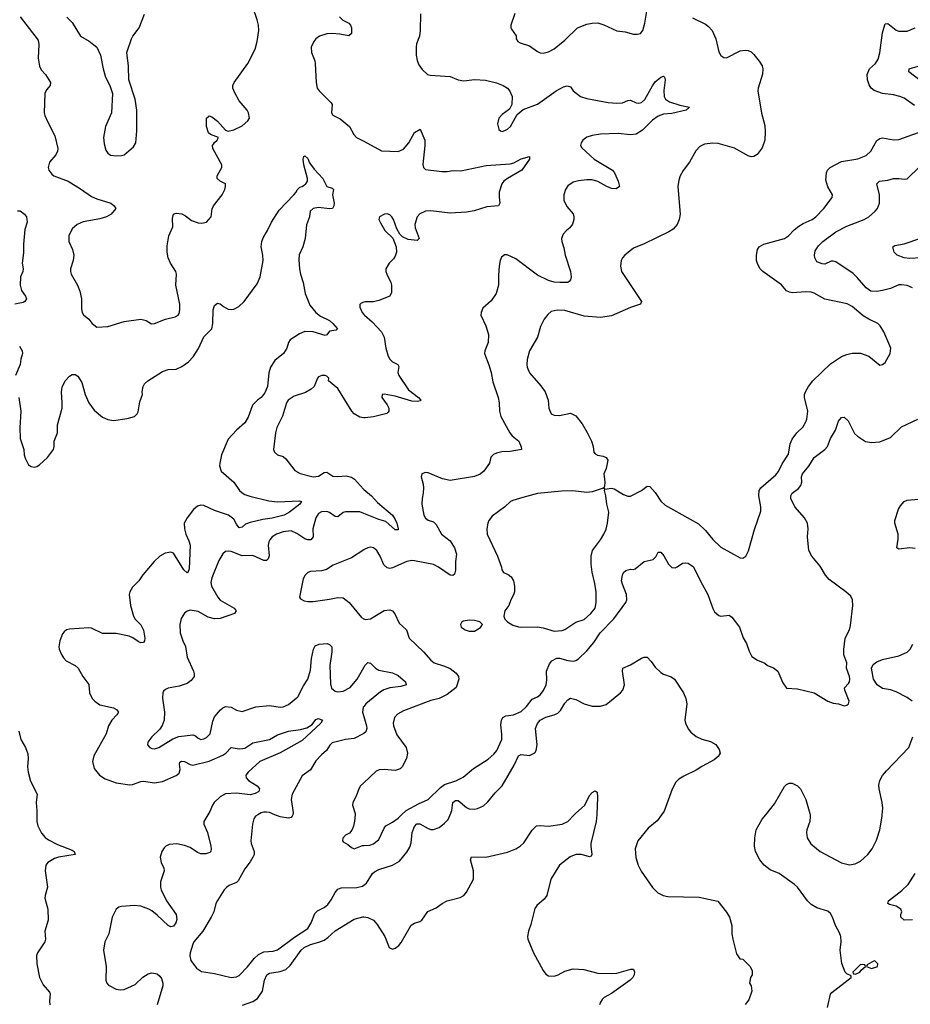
# Model space of a CAD drawing. Header units: inches. Extents: x 1771504 to 1971212, y 471788 to 643615.
# Tile 398 of 587: x 1897485 to 1903994, y 578614 to 585810. Entities that reach past the tile are written whole.
import ezdxf

# ---------------------------------------------------------------- set-up
doc = ezdxf.new("R2010")
doc.units = ezdxf.units.IN
doc.header["$MEASUREMENT"] = 0
for name, color, linetype in [('B8597', 7, 'Continuous'), ('B8598', 7, 'Continuous'), ('B9507', 7, 'Continuous'), ('B9508', 7, 'Continuous')]:
    doc.layers.add(name, color=color, linetype=linetype)

msp = doc.modelspace()

# ---------------------------------------------------------------- linework, layer by layer
at = {"layer": 'B8597', "color": 5}
for points, elevation in [([(1897611.1, 580000), (1897610.6, 579950.6), (1897619.2, 579919.2), (1897645.8, 579865.8), (1897672.6, 579832.6), (1897695.5, 579815.5), (1897761.6, 579781.6), (1897870, 579740.7), (1897882.8, 579730), (1897892, 579710), (1897770, 579688.9), (1897740.3, 579679.7), (1897690, 579650.9), (1897676.5, 579630), (1897671.3, 579590), (1897687.8, 579470), (1897671.5, 579410), (1897670.3, 579390), (1897690.2, 579310.2), (1897692.9, 579230), (1897670.2, 579150), (1897673.8, 579090), (1897668, 579070), (1897615.3, 578990), (1897608, 578970), (1897610.2, 578910.2), (1897629, 578810), (1897656.7, 578756.7), (1897703.7, 578703.7), (1897707.8, 578690), (1897702.4, 578637.6), (1897704.8, 578610)], 380), ([(1898861.2, 580000), (1898830.4, 579950), (1898832, 579930), (1898858.5, 579870), (1898881.3, 579770), (1898885.3, 579750), (1898882, 579730), (1898876, 579724), (1898846.1, 579713.9), (1898810, 579714.9), (1898784.7, 579724.7), (1898730, 579761.3), (1898690, 579775), (1898633.2, 579786.8), (1898577.4, 579782.6), (1898554, 579770), (1898542.3, 579757.7), (1898523.8, 579730), (1898512.4, 579690), (1898519.5, 579650), (1898538.9, 579610), (1898540.3, 579590), (1898515.6, 579510), (1898515.6, 579470), (1898520.3, 579450), (1898558.8, 579370), (1898629.2, 579270), (1898634.2, 579234.2), (1898627.3, 579210), (1898610, 579185.8), (1898590, 579181.5), (1898570, 579189.8), (1898490, 579266.3), (1898450, 579298.5), (1898430, 579310.6), (1898370, 579330.6), (1898323.2, 579336.8), (1898230.3, 579329.7), (1898210, 579324.2), (1898190.5, 579310), (1898161.7, 579250), (1898137, 579130), (1898107.4, 579070), (1898099, 579010), (1898118, 578890), (1898115.3, 578790), (1898121.6, 578770), (1898134.6, 578754.6), (1898190, 578724.4), (1898219, 578719), (1898250, 578721.7), (1898330, 578759.5), (1898386.2, 578813.9), (1898423.2, 578836.8), (1898450, 578844.4), (1898490, 578836.1), (1898510, 578819.6), (1898521.9, 578801.9), (1898531.9, 578770), (1898531.9, 578750), (1898489.3, 578610)], 420), ([(1899225.6, 580000), (1899208.2, 579990), (1899196.4, 579970), (1899185.7, 579930), (1899174, 579810), (1899177, 579790), (1899198.7, 579730), (1899198, 579710), (1899190.2, 579689.8), (1899170, 579654.5), (1899130, 579603.7), (1899083.1, 579516.9), (1899070, 579504.5), (1899016.7, 579483.3), (1898998.8, 579470), (1898980.7, 579450), (1898930, 579374), (1898918, 579350), (1898903.1, 579290), (1898883.7, 579250), (1898823.1, 579150), (1898758.7, 579070), (1898750, 579052.7), (1898730.3, 578990), (1898728.4, 578968.4), (1898735.3, 578935.3), (1898778, 578878), (1898815.2, 578855.2), (1898910, 578839.3), (1899030, 578810.4), (1899070, 578814.4), (1899090, 578824.4), (1899150, 578888), (1899199.1, 578950), (1899230, 578979), (1899270, 578998.2), (1899337.4, 579002.6), (1899370, 579011.5), (1899494.7, 579105.3), (1899590, 579169.2), (1899615, 579210), (1899641.6, 579278.4), (1899662.4, 579297.6), (1899710, 579322), (1899736.5, 579343.5), (1899761.5, 579378.5), (1899790, 579431.8), (1899810, 579456), (1899833.8, 579466.2), (1899950, 579468), (1899990, 579478), (1900000, 579485.6)], 440), ([(1899480.5, 580000), (1899477.6, 579990), (1899470, 579980.7), (1899450, 579974.3), (1899390, 579984.8), (1899350.5, 580000)], 440), ([(1899936.4, 580000), (1899932.8, 579952.8), (1899924.4, 579915.6), (1899912.8, 579887.2), (1899895.3, 579864.7), (1899867.3, 579850), (1899848, 579828), (1899845.5, 579810), (1899850, 579802.8), (1899883.4, 579783.4), (1899910, 579760.2), (1899930, 579751.6), (1899990, 579774.3), (1900000, 579774.7)], 460), ([(1899113.1, 578606.9), (1899190, 578634.8), (1899222.8, 578657.2), (1899260.6, 578710), (1899274.1, 578790), (1899290.9, 578830), (1899310, 578842.7), (1899390, 578853.1), (1899431.2, 578868.8), (1899462.9, 578897.1), (1899541.9, 579010), (1899563.7, 579030), (1899610, 579052.5), (1899671.4, 579068.6), (1899710, 579084), (1899737.6, 579102.4), (1899790, 579150.2), (1899930, 579237), (1899993.5, 579253.5), (1900000, 579252.6)], 420)]:
    msp.add_lwpolyline(points, dxfattribs=dict(at, elevation=elevation))
at = {"layer": 'B8598', "color": 5}
for points, elevation in [([(1897490, 585830.4), (1897619.4, 585659.4), (1897626.5, 585630), (1897621.3, 585530), (1897630.3, 585470), (1897643.5, 585443.5), (1897673.4, 585410), (1897711.3, 585350), (1897707.3, 585330), (1897681.6, 585298.4), (1897670.3, 585270), (1897664.2, 585130), (1897668.1, 585110), (1897690, 585060.5), (1897742.4, 584962.4), (1897763.7, 584870), (1897761.1, 584850), (1897750, 584823.7), (1897704.4, 584770), (1897693, 584730), (1897699.1, 584710), (1897721.3, 584681.3), (1897736, 584670), (1897838.8, 584630), (1897930, 584574.9), (1898010, 584519), (1898050, 584500.2), (1898150.3, 584470.2), (1898174.8, 584450), (1898186.8, 584430), (1898154, 584390), (1898118.8, 584370), (1898070, 584355.4), (1897950, 584332.6), (1897906.4, 584313.6), (1897870, 584282.7), (1897845.5, 584230), (1897844.9, 584190), (1897870.6, 584130), (1897880.7, 584090), (1897877.3, 584050), (1897856.3, 583990), (1897856.3, 583970), (1897862, 583950), (1897908.8, 583868.8), (1897925.7, 583825.7), (1897937.6, 583770), (1897936.7, 583696.7), (1897942, 583670), (1897952.4, 583652.4), (1897990, 583620.7), (1898014.8, 583590), (1898050, 583564), (1898130, 583568), (1898250, 583605.3), (1898370, 583620.7), (1898410, 583610.8), (1898448.4, 583588.4), (1898470, 583590.6), (1898550, 583620.3), (1898622.5, 583637.5), (1898644, 583650), (1898650, 583662), (1898655.1, 583690), (1898654.5, 583730), (1898627.6, 583870), (1898632, 583950), (1898625.6, 583970), (1898586.6, 584030), (1898569.7, 584070), (1898562, 584110), (1898563.1, 584156.9), (1898575.1, 584230), (1898603.6, 584296.4), (1898602.9, 584357.1), (1898609.2, 584390), (1898630, 584397.3), (1898670, 584390.5), (1898696.5, 584376.5), (1898741.4, 584341.4), (1898790, 584325.5), (1898817.5, 584322.5), (1898850, 584330.8), (1898885.2, 584370), (1898892.7, 584427.3), (1898901.2, 584450), (1898964, 584530), (1898985.2, 584570), (1898989.2, 584590), (1898988.7, 584610), (1898949.6, 584629.6), (1898929.3, 584650), (1898929.4, 584670), (1898962, 584730), (1898962, 584750), (1898896, 584870), (1898895.4, 584890), (1898900.5, 584899.5), (1898907.8, 584912.2), (1898929.5, 584930), (1898939, 584950), (1898879, 584970), (1898864, 584984), (1898849.6, 585030), (1898849.6, 585090.4), (1898870, 585106.8), (1898890, 585099.1), (1898930, 585068), (1898990, 585002.8), (1899010, 584995.5), (1899050, 585006), (1899110, 585034.7), (1899151.8, 585070), (1899164.5, 585090), (1899158.4, 585130), (1899147.3, 585150), (1899090, 585217), (1899056.4, 585276.4), (1899043.1, 585310), (1899044, 585330), (1899053.2, 585350), (1899152.1, 585490), (1899206.4, 585593.6), (1899221.8, 585650), (1899233.2, 585730), (1899231.6, 585770), (1899221.5, 585810), (1899187.3, 585910)], 440), ([(1897830, 585828.2), (1897870, 585790.6), (1897930.4, 585690), (1897992.7, 585652.7), (1898049, 585609), (1898077, 585550), (1898095.5, 585450), (1898113, 585390), (1898144.4, 585330), (1898164.4, 585270), (1898157, 585130), (1898111.6, 585028.4), (1898098.9, 584950), (1898102.8, 584902.7), (1898115.6, 584855.6), (1898130, 584834), (1898150, 584820.4), (1898190, 584814), (1898230, 584817), (1898250, 584823.7), (1898318, 584882), (1898333, 584910), (1898342.3, 584997.7), (1898340.5, 585150), (1898329.5, 585230), (1898282, 585370), (1898280.9, 585470), (1898269.5, 585570), (1898303.6, 585670), (1898313.3, 585690), (1898359.5, 585750), (1898398, 585850)], 460), ([(1899823, 585830), (1899847.4, 585807.4), (1899890, 585784), (1899902, 585770), (1899910.4, 585750), (1899910, 585708.7), (1899890, 585693.2), (1899825.3, 585705.3), (1899770, 585709.8), (1899730, 585706.8), (1899675.5, 585690), (1899650.3, 585670), (1899634.6, 585650), (1899615.6, 585610), (1899618.3, 585570), (1899642.6, 585510), (1899645.7, 585490), (1899652.4, 585350), (1899660.4, 585310), (1899673, 585290), (1899761.6, 585201.6), (1899767.7, 585190), (1899764, 585130), (1899773.4, 585113.4), (1899826.6, 585086.6), (1899894.8, 585030), (1899926.8, 584970), (1899946.8, 584950), (1900000, 584921.7)], 440), ([(1897478, 583050), (1897494.9, 582950), (1897486.2, 582826.2), (1897488.3, 582748.3), (1897515.5, 582670), (1897518, 582630), (1897524.7, 582604.7), (1897550, 582556), (1897570, 582544), (1897590, 582540.7), (1897610, 582544), (1897630, 582557.3), (1897689.4, 582610), (1897732, 582670), (1897738, 582690), (1897738, 582730), (1897761.1, 582790), (1897762.2, 582850), (1897794.7, 582970), (1897796.8, 583010), (1897791, 583090), (1897796.6, 583123.4), (1897816.9, 583170), (1897850, 583206), (1897870, 583216.4), (1897890, 583217.1), (1897910, 583204), (1897938.7, 583158.7), (1897963.1, 583070), (1897990.2, 583010.2), (1898030, 582955.8), (1898090, 582904.4), (1898130, 582888.2), (1898170, 582881.6), (1898270, 582895.8), (1898324, 582910), (1898344.5, 582930), (1898350, 582944.7), (1898363.3, 583016.7), (1898382.7, 583070), (1898380.9, 583090), (1898387, 583130), (1898397, 583150), (1898420.9, 583170), (1898530, 583239.3), (1898570, 583252.7), (1898630, 583257.1), (1898670, 583274.6), (1898718, 583310), (1898752.6, 583347.4), (1898792, 583408), (1898830, 583493.4), (1898888.7, 583551.3), (1898896.4, 583590), (1898900.4, 583690), (1898910, 583720.7), (1898930, 583739.1), (1898950, 583733.4), (1898974, 583714), (1899010, 583694), (1899032.3, 583692.3), (1899050, 583694.9), (1899086.1, 583713.9), (1899126.3, 583750), (1899219.8, 583880.2), (1899243.5, 583930), (1899265.4, 584050), (1899263.1, 584090), (1899250.8, 584150.8), (1899254.2, 584190), (1899263.7, 584216.3), (1899296.9, 584270), (1899325.1, 584330), (1899382.4, 584417.6), (1899489.6, 584530), (1899506.6, 584550), (1899512.7, 584567.3), (1899533.2, 584586.8), (1899550, 584590.8), (1899577.2, 584610), (1899589.2, 584630), (1899589.3, 584650), (1899560.9, 584750), (1899557.2, 584790), (1899562, 584810), (1899570, 584814.8), (1899590, 584796), (1899604.1, 584764.1), (1899636.7, 584716.7), (1899700.5, 584650), (1899730, 584591.3), (1899770, 584578), (1899778, 584570), (1899772, 584530), (1899784, 584470), (1899780.5, 584450), (1899770.3, 584429.7), (1899750, 584428), (1899670, 584438.7), (1899629, 584431), (1899608.9, 584411.1), (1899603.6, 584370), (1899581.7, 584310), (1899571.7, 584210), (1899554, 584150), (1899528.5, 584091.5), (1899525.8, 584054.2), (1899529.4, 583990), (1899536.6, 583950), (1899556.8, 583890), (1899571, 583810), (1899605, 583725), (1899649.2, 583669.2), (1899684, 583644), (1899750, 583611.1), (1899774.9, 583590), (1899807.7, 583550), (1899799.2, 583540.8), (1899750, 583533.7), (1899730, 583506), (1899718, 583502), (1899630, 583529.9), (1899570, 583530.9), (1899530, 583515), (1899460.8, 583470), (1899449.1, 583450), (1899436.9, 583410), (1899412.6, 583370), (1899350, 583319.7), (1899318.6, 583270), (1899305.8, 583230), (1899296.8, 583130), (1899277.4, 583082.6), (1899250.2, 583050), (1899222.8, 583030), (1899187.9, 582992.1), (1899153.9, 582906.1), (1899130, 582863.5), (1899070.2, 582809.8), (1899010, 582743.7), (1898961.3, 582630), (1898948.5, 582568.5), (1898946.7, 582550), (1898958.4, 582510), (1899050, 582430.2), (1899091.6, 582370), (1899110, 582351.6), (1899130, 582340.2), (1899167, 582327), (1899305.4, 582294.6), (1899370, 582285.5), (1899530, 582294.9), (1899544, 582290), (1899533.1, 582270), (1899458, 582210), (1899417.6, 582190), (1899330, 582168), (1899262, 582158), (1899170, 582136.5), (1899136.6, 582123.4), (1899110, 582101), (1899090, 582097.7), (1899070, 582122.6), (1899050, 582159.3), (1899010.9, 582190), (1898910, 582223), (1898830, 582259.4), (1898810, 582262.4), (1898784.2, 582255.8), (1898755.8, 582230), (1898708.8, 582170), (1898687.4, 582130), (1898690.3, 582090), (1898699.7, 582050), (1898722.1, 582002.1), (1898730.8, 581970), (1898724.2, 581795.8), (1898713.4, 581770), (1898710, 581768), (1898684.5, 581790), (1898610.5, 581910.5), (1898590, 581917.6), (1898549, 581911), (1898510, 581889.4), (1898467.7, 581850), (1898386.4, 581753.6), (1898356.3, 581710), (1898310, 581663.7), (1898290.4, 581630), (1898286.4, 581610), (1898294.9, 581530), (1898318, 581450), (1898328.8, 581430), (1898370, 581387), (1898390.3, 581349.8), (1898399.1, 581290), (1898397, 581270), (1898390, 581258), (1898370, 581256.4), (1898350, 581264.8), (1898312.6, 581292.6), (1898285, 581305), (1898190, 581323.5), (1898090, 581324.8), (1898010, 581362.4), (1897990, 581365.6), (1897850, 581357), (1897828.6, 581351.4), (1897810, 581337.2), (1897799, 581321), (1897777.6, 581270), (1897772.1, 581227.9), (1897774.6, 581210), (1897790.3, 581170), (1897805.3, 581145.3), (1897825.2, 581125.2), (1897890.1, 581090.1), (1897913.4, 581070), (1897946.4, 581010), (1897991.3, 580951.3), (1897996.5, 580890), (1898015.3, 580850), (1898034, 580830), (1898070, 580803.6), (1898170, 580780.7), (1898192.4, 580770), (1898206.7, 580750), (1898196.4, 580730), (1898159.6, 580690), (1898135.6, 580650), (1898116.9, 580590), (1898027, 580430), (1898016.5, 580390), (1898030, 580337.3), (1898068, 580290), (1898110, 580261.3), (1898190, 580233.1), (1898290, 580218.9), (1898310, 580220.2), (1898370, 580242.8), (1898390, 580246), (1898470, 580232.9), (1898530, 580242.5), (1898630, 580287), (1898650, 580302.4), (1898658, 580330), (1898653.6, 580370), (1898656.8, 580383.2), (1898667.6, 580392.4), (1898690, 580387.8), (1898730, 580367.5), (1898750, 580362.4), (1898870, 580390.7), (1898970, 580433.9), (1898992.8, 580450), (1899030, 580492.3), (1899090, 580481.2), (1899116.9, 580483.1), (1899130, 580487), (1899190, 580525.9), (1899310, 580550.1), (1899370, 580582.7), (1899449, 580611), (1899536.9, 580623.1), (1899584.4, 580635.6), (1899621.9, 580658.1), (1899650, 580694.6), (1899670, 580703.7), (1899698, 580690), (1899684.9, 580670), (1899550, 580543.1), (1899389, 580451), (1899239.1, 580390), (1899155.5, 580310), (1899138.3, 580290), (1899139.5, 580270), (1899157.6, 580250), (1899220.4, 580210), (1899237.6, 580190), (1899231.8, 580170), (1899205.4, 580154.6), (1899170, 580146.4), (1899070, 580156.4), (1898990, 580152.5), (1898950.3, 580130), (1898906.9, 580090), (1898893.6, 580070), (1898876, 580024), (1898861.2, 580000)], 420), ([(1897470, 584414), (1897490, 584414), (1897519.5, 584390), (1897535.3, 584370), (1897539.3, 584330), (1897523.9, 584276.1), (1897513.7, 584170), (1897513.4, 584106.6), (1897502.3, 584030), (1897511.6, 583990), (1897508.7, 583970), (1897492.3, 583930), (1897487.9, 583870), (1897498.3, 583830), (1897527, 583790), (1897535.5, 583770), (1897524, 583750), (1897510, 583743), (1897451, 583730)], 420), ([(1900000, 583745.2), (1899981, 583739), (1899971.3, 583728.7), (1899971, 583710), (1899987.7, 583670), (1900000, 583655.7)], 440), ([(1897483.9, 583423.9), (1897504.4, 583390), (1897504.9, 583370), (1897492.7, 583330), (1897488.4, 583290), (1897454, 583210)], 420), ([(1900000, 582901.1), (1899970, 582905.3), (1899930, 582928.6), (1899912.1, 582950), (1899810, 583113.6), (1899741.2, 583170), (1899745.2, 583190), (1899730, 583205.2), (1899718, 583210), (1899694, 583210), (1899670, 583199.3), (1899660.7, 583190), (1899636.3, 583130), (1899616.3, 583110), (1899573.5, 583086.5), (1899490, 583059.8), (1899446.4, 583030), (1899434, 583010), (1899406.8, 582913.2), (1899363.7, 582830), (1899354.4, 582790), (1899340.7, 582670), (1899346.8, 582650), (1899370, 582630.8), (1899410, 582618), (1899430, 582602), (1899496.2, 582516.2), (1899534.7, 582494.7), (1899630, 582470.4), (1899670, 582475.3), (1899710, 582501.7), (1899730, 582502.6), (1899774.7, 582474.7), (1899810, 582471.6), (1899870, 582477.7), (1899910, 582467.6), (1899932.2, 582452.2), (1899998, 582378), (1900000, 582376.3)], 440), ([(1900000, 582201.8), (1899970, 582213.9), (1899866.6, 582213.4), (1899850, 582208.5), (1899810, 582176.9), (1899790, 582179.8), (1899750, 582208.7), (1899730, 582216.8), (1899690, 582213.7), (1899670, 582202.3), (1899650.2, 582170), (1899626.7, 582090), (1899629, 582030), (1899614, 582010), (1899590, 582008.1), (1899570, 582015), (1899510, 582054.2), (1899470, 582073.6), (1899412, 582068), (1899362, 582050), (1899330.2, 582029.8), (1899312.4, 582010), (1899305.5, 581994.5), (1899302.3, 581970), (1899307.9, 581892.1), (1899300.3, 581870), (1899290, 581858.7), (1899270, 581858.3), (1899190, 581894), (1899110, 581891.7), (1899030, 581923.5), (1899010, 581926.3), (1898990, 581922.9), (1898970, 581906.6), (1898941.6, 581858.4), (1898889.1, 581730), (1898883.4, 581696.6), (1898886.9, 581670), (1898933.4, 581590), (1898950, 581569.1), (1899052.2, 581510), (1899068.2, 581490), (1899054, 581470), (1898950, 581434.5), (1898910, 581430.6), (1898863.3, 581443.3), (1898790, 581484.4), (1898730, 581494), (1898710, 581486.6), (1898690, 581472.3), (1898666.4, 581433.6), (1898655.8, 581390), (1898658.4, 581330), (1898677.6, 581270), (1898696.5, 581230), (1898710.3, 581150.3), (1898756.4, 581050), (1898761.3, 581030), (1898759.3, 581010), (1898739.3, 580980.7), (1898710, 580959.6), (1898650, 580940.5), (1898570, 580924.5), (1898550, 580916), (1898537.1, 580902.9), (1898530.4, 580889.6), (1898528.3, 580851.7), (1898544.6, 580750), (1898542, 580690), (1898527.7, 580652.3), (1898510, 580626), (1898450.7, 580570), (1898422, 580530), (1898418.8, 580510), (1898436, 580490), (1898450, 580484.9), (1898470, 580482), (1898501.2, 580490), (1898604.5, 580555.5), (1898649, 580571), (1898750, 580583.6), (1898770, 580576.5), (1898790, 580559.3), (1898810, 580550.4), (1898830, 580553.7), (1898850, 580564.2), (1898878, 580590), (1898897.6, 580682.4), (1898910, 580716.3), (1898952.9, 580767.1), (1898970, 580782), (1898989.6, 580790.4), (1899030, 580786), (1899070, 580763.8), (1899110, 580754.9), (1899210, 580788.7), (1899310, 580798), (1899390, 580785.7), (1899410, 580787.2), (1899450, 580805.7), (1899518.2, 580861.8), (1899558.6, 580941.4), (1899590, 580990.4), (1899610, 581057.3), (1899618.6, 581141.4), (1899631.4, 581208.6), (1899645.8, 581234.2), (1899673.1, 581246.9), (1899731.7, 581251.7), (1899750, 581244.6), (1899766, 581226), (1899767.5, 581190), (1899750.9, 581090), (1899757.4, 580957.4), (1899765, 580925), (1899790, 580901.8), (1899810, 580897.5), (1899850, 580902.5), (1899899.8, 580930), (1899951.4, 580990), (1900000, 581075.7)], 440), ([(1900000, 581935.7), (1899910, 581878), (1899776.7, 581823.3), (1899727.9, 581792.1), (1899690, 581781.1), (1899610, 581776.2), (1899590, 581769.4), (1899570.6, 581750), (1899557.3, 581722.7), (1899531.3, 581590), (1899538, 581578), (1899564, 581564), (1899590, 581559.1), (1899630, 581559.3), (1899750, 581574.3), (1899810, 581587.2), (1899850, 581583.8), (1899893.4, 581550), (1899982.2, 581442.2), (1900000, 581431.8)], 460), ([(1900000, 580790.8), (1899995.3, 580784.7), (1899990.2, 580750), (1900000, 580718.1)], 440), ([(1897478.8, 580610), (1897492.7, 580550), (1897528, 580490), (1897545.2, 580445.2), (1897548, 580410), (1897542, 580350), (1897547, 580310), (1897565.3, 580245.3), (1897613.6, 580150), (1897606, 580090), (1897611.4, 580031.4), (1897611.1, 580000)], 380), ([(1900000, 580593.3), (1899995.5, 580590), (1899930, 580557.4), (1899866, 580550), (1899770, 580525.1), (1899751.7, 580508.3), (1899726.7, 580470), (1899690, 580438.3), (1899650, 580392.6), (1899610, 580327.8), (1899550, 580284.5), (1899476, 580150), (1899470.3, 580110), (1899484.8, 580015.2), (1899480.5, 580000)], 440), ([(1900000, 580232.6), (1899976.4, 580210), (1899964.4, 580190), (1899944.4, 580135.6), (1899919.1, 580090), (1899918, 580070), (1899937.1, 580010), (1899936.4, 580000)], 460), ([(1899350.5, 580000), (1899310, 580015.6), (1899290, 580019.1), (1899270, 580019.7), (1899250, 580014), (1899225.6, 580000)], 440)]:
    msp.add_lwpolyline(points, dxfattribs=dict(at, elevation=elevation))
at = {"layer": 'B9507', "color": 5}
for points, elevation in [([(1900000, 579774.7), (1900043.3, 579776.7), (1900072, 579788), (1900110, 579819.1), (1900150, 579902.8), (1900162.2, 579917.7), (1900210, 579944.6), (1900250, 579973.8), (1900276.7, 580000)], 460), ([(1900000, 579252.6), (1900030, 579248.5), (1900070, 579230.4), (1900097.8, 579197.8), (1900154.4, 579110), (1900184.9, 579030), (1900210, 579016.3), (1900230, 579024.9), (1900255.6, 579044.4), (1900273.9, 579066.1), (1900347.2, 579192.7), (1900370, 579206.4), (1900410, 579219.5), (1900424.5, 579230), (1900468.3, 579291.7), (1900530, 579319.3), (1900572.3, 579350), (1900609.3, 579370), (1900705.1, 579394.9), (1900731.1, 579408.9), (1900750, 579434), (1900802, 579530), (1900801.1, 579590), (1900778.7, 579670), (1900786.7, 579693.3), (1900891.3, 579688.7), (1901050, 579726.3), (1901112, 579750), (1901143.6, 579770), (1901170, 579794), (1901230, 579887.7), (1901262, 579918), (1901290, 579921.3), (1901350, 579915.3), (1901450, 579931.8), (1901490, 579950.4), (1901537.1, 580000)], 420), ([(1900000, 579485.6), (1900019.5, 579500.5), (1900062.8, 579570), (1900077.3, 579582.7), (1900110, 579598.9), (1900210, 579630.2), (1900260.3, 579659.7), (1900314.7, 579725.3), (1900336.5, 579763.5), (1900345.6, 579794.4), (1900353, 579870), (1900370, 579913.7), (1900387.9, 579932.1), (1900410, 579932.3), (1900470, 579899), (1900490, 579892.7), (1900510, 579891.5), (1900550, 579907.4), (1900590, 579937), (1900616, 579964), (1900630.8, 580000)], 440), ([(1901701.8, 580000), (1901699.3, 579950), (1901660.3, 579790), (1901658.3, 579770), (1901665.5, 579710), (1901662, 579698), (1901650, 579692.3), (1901590, 579709.8), (1901550, 579708.7), (1901508, 579692), (1901429.1, 579630), (1901367.3, 579530), (1901336.9, 579410), (1901317.1, 579382.9), (1901264.2, 579335.8), (1901250, 579315.1), (1901221.2, 579198.8), (1901202.6, 579150), (1901196.5, 579110), (1901198.9, 579090), (1901240.2, 578990), (1901310, 578860.5), (1901330, 578834.4), (1901350, 578822.6), (1901390, 578820.3), (1901419.3, 578830), (1901470, 578855.8), (1901530, 578873.4), (1901607.5, 578867.5), (1901710, 578842.6), (1901810, 578839.5), (1901850, 578842.4), (1901951, 578871), (1901972, 578870), (1901978, 578850), (1901974.8, 578830), (1901966.8, 578810), (1901947.3, 578790), (1901810, 578694.3), (1901756.9, 578663.1), (1901742.4, 578650), (1901730.4, 578630), (1901723.1, 578610)], 420), ([(1902176.2, 580000), (1902144.6, 579955.4), (1902078.7, 579901.3), (1902002.4, 579810), (1901983.1, 579750), (1901987.5, 579687.5), (1902004.4, 579630), (1902027.5, 579587.5), (1902108.8, 579468.8), (1902148.8, 579428.8), (1902188.8, 579408.8), (1902222.9, 579402.9), (1902450, 579398), (1902588, 579368), (1902650, 579286.8), (1902672.2, 579250), (1902688.5, 579190), (1902690.4, 579130), (1902697.1, 579090), (1902723.4, 578983.4), (1902747.1, 578947.1), (1902770, 578944.7), (1902822.8, 578890), (1902838.5, 578858.5), (1902838.8, 578830), (1902826.8, 578810), (1902818, 578770), (1902831, 578750), (1902834.8, 578710), (1902813.2, 578646.8), (1902787.5, 578612.5)], 440), ([(1903388.3, 578591.7), (1903411.2, 578688.8), (1903419.7, 578700.3), (1903562, 578810), (1903562, 578822), (1903530, 578838), (1903518, 578850), (1903492.9, 578912.9), (1903480.9, 579010), (1903489.4, 579070), (1903486, 579110), (1903476.6, 579136.6), (1903446, 579190), (1903426, 579250), (1903410, 579279), (1903390, 579295.1), (1903310, 579319.7), (1903270, 579343), (1903243.6, 579370), (1903169.6, 579470), (1903147.3, 579490), (1903034.5, 579570), (1902970, 579598), (1902925.1, 579630), (1902894.5, 579670), (1902862, 579730), (1902855.1, 579770), (1902858.4, 579830), (1902867.8, 579890), (1902911.9, 579968.1), (1902937.4, 580000)], 440), ([(1903260.9, 580000), (1903262.4, 579990), (1903258.4, 579950), (1903237.1, 579890), (1903234.9, 579870), (1903240.5, 579830), (1903267.7, 579787.7), (1903335.5, 579730), (1903490, 579648.7), (1903550, 579634.4), (1903590, 579640.4), (1903630, 579660.5), (1903683.7, 579710), (1903714, 579750), (1903745.6, 579814.4), (1903771.2, 579890), (1903788, 579990), (1903788.8, 580000)], 440), ([(1904010, 579232), (1903950, 579229.6), (1903925.2, 579250), (1903925.2, 579270), (1903932.3, 579290), (1903925.2, 579310), (1903890, 579332.7), (1903842.7, 579342.7), (1903828.7, 579350), (1903834, 579370), (1903932.9, 579447.1), (1903978.4, 579490), (1904029.7, 579570.3)], 420)]:
    msp.add_lwpolyline(points, dxfattribs=dict(at, elevation=elevation))
at = {"layer": 'B9507', "color": 5, "elevation": 440}
for points in [[(1903630, 578906), (1903574, 578850), (1903578, 578838), (1903590, 578834), (1903610, 578842), (1903626, 578850), (1903635.3, 578864.7), (1903666, 578890), (1903662, 578902)], [(1903730, 578932.7), (1903678, 578902), (1903674, 578890), (1903710, 578876), (1903750, 578888), (1903754, 578890), (1903755.3, 578910), (1903738, 578930)]]:
    msp.add_lwpolyline(points, close=True, dxfattribs=at)
at = {"layer": 'B9508', "color": 5}
for points, elevation in [([(1900414, 585854), (1900412.7, 585730), (1900408, 585690), (1900385.1, 585634.9), (1900381.6, 585610), (1900383.7, 585550), (1900390, 585511.3), (1900401.4, 585481.4), (1900425.8, 585445.8), (1900466, 585410), (1900483.9, 585403.9), (1900630, 585395.8), (1900690, 585370.4), (1900730, 585362.4), (1900807.8, 585372.2), (1900890, 585368.4), (1900968.6, 585348.6), (1901018, 585330), (1901050.5, 585310.5), (1901068.1, 585288.1), (1901084, 585250), (1901082.8, 585190), (1901064.5, 585155.5), (1901010, 585117), (1900986.4, 585090), (1900977.6, 585050), (1900986, 585010), (1900987.2, 585007.2), (1900998, 584998), (1901010, 584993.4), (1901030, 585000.4), (1901049.2, 585010), (1901072.3, 585030), (1901122, 585118), (1901165.4, 585154.6), (1901270, 585192), (1901405.1, 585290), (1901460.5, 585319.5), (1901486.4, 585326.4), (1901510, 585320.5), (1901530.7, 585290), (1901584, 585250), (1901630, 585233.4), (1901785.3, 585205.3), (1901850, 585199.7), (1901890, 585202.7), (1901930, 585219.5), (1901950, 585221.1), (1901990, 585203.6), (1902010, 585200.2), (1902030, 585204.9), (1902054.1, 585225.9), (1902110, 585327.7), (1902130, 585355.5), (1902170, 585390.5), (1902190, 585396.3), (1902197.3, 585390), (1902203.1, 585370), (1902192.7, 585292.7), (1902195.3, 585250), (1902204.4, 585230), (1902234.8, 585210), (1902310, 585186), (1902381, 585170), (1902356, 585150), (1902250, 585124.6), (1902190, 585118.9), (1902150, 585104.8), (1902110, 585074.8), (1902036.4, 585003.6), (1901990, 584973.8), (1901950, 584969.8), (1901857.8, 584977.8), (1901730, 584974), (1901670, 584963.8), (1901630, 584950.8), (1901600.5, 584930), (1901588, 584910), (1901584, 584890), (1901592.7, 584872.7), (1901682.4, 584790), (1901818, 584710), (1901832.7, 584690), (1901859.3, 584630), (1901867.7, 584590), (1901845.3, 584574.7), (1901810, 584576.1), (1901775.6, 584590), (1901710, 584627.4), (1901670, 584638.7), (1901630, 584640.4), (1901567.9, 584632.1), (1901530, 584621.6), (1901490, 584596), (1901473.4, 584570), (1901460.7, 584530), (1901463, 584490), (1901484.2, 584444.2), (1901530.5, 584390.5), (1901534, 584370), (1901534, 584350), (1901524.9, 584315.1), (1901506, 584290), (1901481, 584270), (1901458, 584242), (1901446, 584210), (1901446.8, 584190), (1901462.8, 584142.8), (1901470.9, 584089.1), (1901510.5, 583970), (1901514.9, 583930), (1901510.5, 583910), (1901502, 583898), (1901490, 583889.6), (1901431.5, 583888.5), (1901390, 583892), (1901350, 583903.4), (1901270, 583942.6), (1901110, 584063.1), (1901048.1, 584091.9), (1901028.2, 584091.8), (1901006, 584074), (1900996.3, 584050), (1900990.4, 584009.6), (1900984.1, 583944.1), (1900983.8, 583870), (1900968.2, 583810), (1900930, 583756), (1900870, 583701.2), (1900858, 583670), (1900855.5, 583650), (1900893, 583573), (1900910.3, 583510), (1900908.8, 583450), (1900884.4, 583390), (1900881.6, 583370), (1900913.2, 583286.8), (1900930, 583231.3), (1900943.6, 583163.6), (1900981.6, 583050), (1900990.4, 583010), (1900992.4, 582950), (1901002.4, 582910), (1901066.4, 582790), (1901083.8, 582770), (1901132.7, 582730), (1901150.9, 582689.1), (1901152, 582670), (1901070, 582655.1), (1901008.6, 582651.4), (1900970, 582642.7), (1900947.9, 582632.1), (1900927.7, 582612.3), (1900918, 582570), (1900877.1, 582510), (1900851.4, 582488.6), (1900809, 582471), (1900630, 582443.5), (1900575.8, 582455.8), (1900470, 582498), (1900450, 582501.2), (1900424.7, 582490), (1900418.8, 582470), (1900434.6, 582414.6), (1900437.1, 582390), (1900434.4, 582350), (1900425.5, 582310), (1900424.9, 582270), (1900439.3, 582190), (1900450, 582167.3), (1900470, 582153.4), (1900510, 582139.3), (1900530, 582120.5), (1900568.7, 582050), (1900630, 582000.9), (1900663.9, 581950), (1900676.5, 581903.5), (1900670.3, 581850), (1900670, 581786), (1900663, 581757), (1900650, 581747.3), (1900630, 581751.6), (1900546.6, 581810), (1900510, 581828.9), (1900370, 581856.4), (1900350, 581858), (1900314.8, 581850), (1900210, 581803), (1900190, 581799.7), (1900170, 581804.2), (1900146.6, 581826.6), (1900119.7, 581890), (1900096.2, 581930), (1900071, 581951), (1900050, 581955.1), (1900030, 581951.5), (1900002.6, 581937.4), (1900000, 581935.7)], 460), ([(1902402.6, 585822.6), (1902496.6, 585776.6), (1902519.5, 585759.5), (1902545.8, 585730), (1902573.7, 585670), (1902594.6, 585574.6), (1902608.5, 585548.5), (1902630, 585534), (1902650, 585530.7), (1902750, 585581.6), (1902787.9, 585587.9), (1902810, 585585.5), (1902830, 585575.5), (1902850, 585556.3), (1902890, 585507.3), (1902910, 585474), (1902916, 585450), (1902912.9, 585412.9), (1902880.9, 585310), (1902880.3, 585290), (1902906.1, 585126.1), (1902930, 585036), (1902933.8, 584990), (1902930, 584928.7), (1902910, 584873.2), (1902875.4, 584824.6), (1902850, 584809.6), (1902830, 584807.8), (1902810, 584814), (1902710, 584871.2), (1902590, 584904.2), (1902550, 584907.6), (1902490, 584900.7), (1902456.7, 584883.3), (1902427.3, 584852.7), (1902379.3, 584770), (1902332.9, 584707.1), (1902311.6, 584668.4), (1902302.2, 584637.8), (1902296.1, 584590), (1902312.4, 584390), (1902305.5, 584350), (1902290, 584314), (1902259.7, 584280.3), (1902230, 584260.5), (1902048.5, 584171.5), (1901970, 584139.5), (1901908, 584090), (1901890.3, 584069.7), (1901881.3, 584050), (1901875.8, 584010), (1901883.8, 583970), (1902030.5, 583750), (1902021, 583730), (1901950, 583707.6), (1901810, 583645.3), (1901730, 583634.4), (1901610, 583644.1), (1901470, 583685.6), (1901412.6, 583687.4), (1901370, 583677.6), (1901344, 583656), (1901319, 583621), (1901292.3, 583567.7), (1901270.4, 583490), (1901211.7, 583390), (1901193.9, 583326.1), (1901190.3, 583290), (1901193.1, 583270), (1901211.8, 583230), (1901294, 583134), (1901324.4, 583090), (1901346.3, 583030), (1901351.6, 582970), (1901370, 582930.5), (1901390, 582921.1), (1901430, 582917.7), (1901510, 582934), (1901550, 582915.5), (1901597, 582857), (1901633, 582793), (1901662.8, 582730), (1901677, 582690), (1901681.3, 582650), (1901690, 582636.3), (1901707.1, 582627.1), (1901750, 582620.2), (1901770, 582611.6), (1901783.1, 582590), (1901770.4, 582530), (1901754.4, 582490), (1901762, 582430), (1901759.8, 582400.2), (1901754, 582390), (1901758, 582382), (1901750, 582386), (1901670, 582359.5), (1901630, 582353.6), (1901526.5, 582366.5), (1901445.6, 582365.6), (1901270, 582346.5), (1901161.6, 582318.4), (1901090, 582297.3), (1901072.1, 582287.9), (1901030.4, 582250), (1900937.8, 582182.2), (1900912.7, 582150), (1900905.5, 582130), (1900898, 582090), (1900901.6, 582050), (1900976.5, 581890), (1901006.7, 581810), (1901008.5, 581788.5), (1901020.7, 581770), (1901054.9, 581754.9), (1901077.5, 581737.5), (1901092.8, 581710), (1901101.5, 581670), (1901101.1, 581630), (1901093.3, 581606.7), (1901074, 581570), (1901060.7, 581530), (1901031, 581490), (1901022.8, 581450), (1901031, 581430), (1901051.3, 581410), (1901090, 581386), (1901130, 581374), (1901150.6, 581370.6), (1901270, 581373), (1901310, 581366.7), (1901390, 581341.3), (1901450, 581347.2), (1901470, 581354.4), (1901550, 581406), (1901610, 581427.6), (1901659.7, 581470), (1901692, 581510), (1901697.8, 581550), (1901697.2, 581630), (1901688.7, 581688.7), (1901668, 581772), (1901661.6, 581830), (1901662.4, 581890), (1901672, 581930), (1901730, 582007.7), (1901754.3, 582050), (1901770, 582086.8), (1901781, 582130), (1901791.1, 582210), (1901776.9, 582270), (1901769.5, 582329.5), (1901758, 582370), (1901760.4, 582379.6), (1901810, 582386.8), (1901830, 582380.7), (1901899, 582339), (1901930, 582328), (1901948.1, 582328.1), (1902030, 582368.4), (1902070, 582402), (1902090, 582398), (1902130, 582354.9), (1902170, 582290.4), (1902202.2, 582262.2), (1902444.9, 582124.9), (1902497.5, 582077.5), (1902550, 582010.4), (1902610, 581956.4), (1902750, 581876.3), (1902770, 581874), (1902791.6, 581888.4), (1902811.5, 581928.5), (1902855.2, 582084.8), (1902900.6, 582219.4), (1902901.5, 582250), (1902886.5, 582330), (1902889.1, 582370), (1902901.5, 582390), (1903010, 582483.2), (1903030, 582508.9), (1903056.5, 582563.5), (1903104, 582636), (1903116.5, 582710), (1903130, 582744.4), (1903164.7, 582790), (1903208.3, 582831.7), (1903229.8, 582870), (1903236.8, 582890), (1903244.2, 582950), (1903220.8, 583050), (1903221.2, 583070), (1903230, 583096.4), (1903250, 583130.3), (1903282.6, 583170), (1903410, 583295.3), (1903490, 583348.5), (1903530, 583363.7), (1903570, 583373.7), (1903630, 583372.2), (1903690.3, 583350.3), (1903770, 583286), (1903790, 583291.3), (1903810, 583304.7), (1903847, 583370), (1903851.3, 583410), (1903799.3, 583530), (1903773.3, 583573.3), (1903757, 583590), (1903690, 583620.5), (1903650, 583646.9), (1903570, 583714), (1903532.6, 583732.6), (1903370, 583766.6), (1903290, 583811.8), (1903270, 583818.4), (1903230, 583822.2), (1903130, 583813.5), (1903110, 583817.7), (1903090, 583829.7), (1903052, 583872), (1902916.2, 583970), (1902897.6, 583990), (1902880.1, 584020.1), (1902870.8, 584050.8), (1902869.8, 584090), (1902876.5, 584130), (1902890, 584150.2), (1902923.6, 584170), (1903075.6, 584210), (1903103.5, 584230), (1903145.1, 584274.9), (1903178, 584302), (1903210, 584321.5), (1903277, 584350), (1903304.5, 584370), (1903360.7, 584430), (1903422.7, 584510), (1903426, 584530), (1903390, 584589.2), (1903376.2, 584636.2), (1903380.4, 584690), (1903389.7, 584710), (1903409.1, 584730.9), (1903490, 584774.7), (1903610, 584793.1), (1903670, 584817), (1903705.6, 584850), (1903750, 584926.8), (1903770, 584942), (1903790, 584946), (1903870, 584932.4), (1903910, 584934.4), (1904121.2, 585010)], 480), ([(1901104.7, 585855.3), (1901074, 585770), (1901074.8, 585750), (1901079.8, 585739.8), (1901112.7, 585692.7), (1901114, 585670), (1901126.8, 585650), (1901141.8, 585641.8), (1901210, 585620.3), (1901270, 585577.6), (1901290, 585567.2), (1901310, 585565.7), (1901350, 585575.3), (1901390, 585598), (1901470, 585660.9), (1901561.1, 585750), (1901630, 585777.7), (1901670, 585785.4), (1901710, 585786.7), (1901753.7, 585773.7), (1901850, 585728.5), (1901910, 585721.6), (1901970, 585704.9), (1901996.6, 585703.4), (1902022, 585710), (1902038, 585730), (1902054.9, 585785.1), (1902068.4, 585871.6)], 480), ([(1904024, 585184), (1903950, 585235.6), (1903918, 585250), (1903870, 585262), (1903790, 585271.6), (1903730, 585291.6), (1903707.2, 585310), (1903692.9, 585332.9), (1903679.8, 585370), (1903678.4, 585410), (1903696.1, 585450), (1903739.8, 585490), (1903758.6, 585521.4), (1903771, 585569), (1903790, 585714.8), (1903806.8, 585773.2), (1903810, 585779.1), (1903830, 585781.6), (1903890, 585734.4), (1903910, 585727), (1903970, 585725.2), (1904030, 585751.8)], 480), ([(1904065, 585365), (1903982.9, 585430), (1903986, 585450), (1904050, 585471.4)], 460), ([(1900000, 584921.7), (1900130, 584852.4), (1900250, 584847), (1900290, 584864.9), (1900329.7, 584910), (1900370, 584986.8), (1900410.8, 585010.8), (1900446.4, 584930), (1900446.7, 584890), (1900432.2, 584752.2), (1900436.3, 584730), (1900450, 584716.3), (1900570, 584701.5), (1900610, 584701.1), (1900650, 584708.4), (1900710, 584706.4), (1900894.7, 584745.2), (1901070, 584757.7), (1901095.3, 584764.7), (1901150, 584792.2), (1901210, 584810.8), (1901210.7, 584790.7), (1901154.9, 584710), (1901049.3, 584650.7), (1901023, 584630), (1901007.7, 584610), (1900990.4, 584549.6), (1900988.1, 584511.9), (1900994.4, 584470), (1900984.7, 584450), (1900898.4, 584441.6), (1900807.5, 584412.5), (1900750, 584402.7), (1900630, 584395.8), (1900490, 584414.2), (1900450, 584409.8), (1900410, 584392.1), (1900390, 584369.5), (1900374.1, 584314.1), (1900375.3, 584290), (1900404.9, 584210), (1900390, 584197), (1900323.8, 584203.8), (1900282.7, 584222.7), (1900263.3, 584243.3), (1900240.5, 584280.5), (1900216.3, 584350), (1900205.1, 584370), (1900190, 584383.6), (1900171.4, 584391.4), (1900152, 584390), (1900115.5, 584370), (1900110.5, 584350), (1900119.1, 584330), (1900154.8, 584270), (1900213.2, 584213.2), (1900236.3, 584150), (1900239.1, 584110), (1900230, 584082), (1900217.5, 584062.5), (1900184.7, 584030), (1900161, 583990), (1900160.7, 583970), (1900167.3, 583950), (1900197.3, 583890), (1900202.8, 583870), (1900203.6, 583816.4), (1900190, 583788.7), (1900110, 583759), (1900070, 583749), (1900011.1, 583748.9), (1900000, 583745.2)], 440), ([(1904010.9, 583850.9), (1903970, 583866.6), (1903930, 583873.5), (1903910, 583872.3), (1903850, 583844.8), (1903790, 583830.8), (1903750, 583823.5), (1903706.4, 583826.4), (1903670, 583851), (1903606.2, 583926.2), (1903575.2, 583955.2), (1903450, 584040.5), (1903430, 584046), (1903415.8, 584044.2), (1903370, 584024), (1903350, 584026.2), (1903310, 584040.5), (1903295.5, 584070), (1903292.8, 584090), (1903298.7, 584121.3), (1903322.2, 584157.8), (1903354.3, 584190), (1903450, 584259), (1903530, 584300.7), (1903657, 584350), (1903691.5, 584370), (1903736.2, 584410), (1903754, 584430), (1903769.6, 584470), (1903767.6, 584530), (1903749.6, 584610), (1903769.3, 584630), (1903830, 584637.4), (1903871.3, 584648.7), (1903910, 584650.3), (1903950, 584644.4), (1903970, 584648.2), (1904062.4, 584737.6)], 460), ([(1904070, 584069), (1903990, 584064.8), (1903949, 584070), (1903898, 584090), (1903877, 584110), (1903866.6, 584150), (1903880.1, 584159.9), (1903950, 584172.7), (1904070, 584213.2)], 440), ([(1900000, 583655.7), (1900004.9, 583650), (1900062.3, 583602.3), (1900128.8, 583530), (1900148.5, 583490), (1900160.4, 583410), (1900178, 583350), (1900190, 583328.4), (1900210, 583310.4), (1900247.7, 583290), (1900254.9, 583274.9), (1900249, 583231), (1900255.8, 583210), (1900325.9, 583105.9), (1900399.3, 583050), (1900416.3, 583030), (1900414.4, 583025.6), (1900390, 583019.6), (1900350, 583023.1), (1900230, 583059.6), (1900150, 583072.7), (1900134, 583070), (1900131.3, 583050), (1900170, 582996), (1900182, 582970), (1900184, 582950), (1900178.4, 582941.6), (1900168.2, 582931.8), (1900070, 582908.5), (1900010, 582899.8), (1900000, 582901.1)], 440), ([(1900276.7, 580000), (1900308.6, 580031.4), (1900399.4, 580080.6), (1900470, 580112.2), (1900560.2, 580199.8), (1900590, 580221.5), (1900672.6, 580247.4), (1900725.7, 580274.3), (1900802.6, 580337.4), (1900910, 580405.5), (1900950, 580441.7), (1900971.2, 580468.8), (1901007.8, 580550), (1901009.8, 580589.8), (1901002, 580658), (1901006.3, 580690), (1901017, 580710), (1901037.1, 580722.9), (1901094, 580730), (1901150, 580754.9), (1901190, 580791.8), (1901230, 580843.6), (1901270, 580861.7), (1901290, 580876.4), (1901312.7, 580907.3), (1901333.8, 580950), (1901337.4, 580982.6), (1901334.2, 581050), (1901356.2, 581103.8), (1901374.9, 581125.1), (1901410, 581143.2), (1901430, 581144.2), (1901490, 581126.2), (1901530, 581123.2), (1901550, 581127.4), (1901570, 581138.7), (1901630, 581196.9), (1901681.1, 581258.9), (1901726.8, 581330), (1901827.5, 581432.5), (1901915.1, 581550), (1901922, 581570), (1901919.5, 581610), (1901890, 581684), (1901884.2, 581710), (1901889.6, 581750), (1901898, 581770), (1901914.2, 581785.8), (1901950, 581793.4), (1901970, 581790.8), (1901983.2, 581796.8), (1902048, 581850), (1902114.5, 581865.5), (1902134.7, 581885.3), (1902150, 581918), (1902170, 581919.1), (1902191.4, 581891.4), (1902225.5, 581830), (1902250, 581807.3), (1902274.8, 581805.2), (1902290, 581810.8), (1902330, 581838.8), (1902350, 581841), (1902370, 581838.8), (1902410, 581810.6), (1902462.2, 581702.2), (1902513.1, 581610), (1902550, 581506), (1902562.9, 581482.9), (1902595.2, 581455.2), (1902610, 581450.6), (1902670, 581458), (1902690, 581443), (1902744.6, 581370), (1902771.7, 581291.7), (1902797.1, 581250), (1902816.1, 581196.1), (1902836.3, 581156.3), (1902878, 581130), (1902930, 581107.7), (1902951.3, 581090), (1902993.2, 581073.2), (1903026, 581050), (1903063.4, 580963.4), (1903090, 580924.9), (1903170, 580920.5), (1903290, 580890.5), (1903391.3, 580830), (1903430, 580814), (1903470, 580810.8), (1903510, 580796), (1903530, 580801), (1903542, 580810), (1903546, 580830), (1903515.1, 580910), (1903513.6, 580926.4), (1903542.3, 580957.7), (1903549.7, 580970.3), (1903551.7, 580990), (1903549.7, 581010), (1903528.4, 581070), (1903529.6, 581110), (1903507.7, 581167.7), (1903508.2, 581208.2), (1903518.9, 581290), (1903549.6, 581350), (1903556.6, 581383.4), (1903574.5, 581530), (1903572, 581570), (1903558, 581598), (1903523.7, 581630), (1903400, 581720), (1903375.1, 581750), (1903336, 581816), (1903274.5, 581890), (1903252.3, 581930), (1903243.6, 582030), (1903247.6, 582090), (1903243.6, 582130), (1903220.5, 582170), (1903151.1, 582250), (1903121.3, 582310), (1903119.7, 582330), (1903129.7, 582350), (1903177.1, 582382.9), (1903194.5, 582405.5), (1903200.5, 582430), (1903199.7, 582470), (1903207.1, 582490), (1903252.1, 582547.9), (1903290, 582610.3), (1903369.5, 582670), (1903389.7, 582690.3), (1903411.5, 582750), (1903448.2, 582810), (1903470, 582876.3), (1903490, 582903), (1903510, 582904.4), (1903538.6, 582878.6), (1903587.1, 582787.1), (1903607.4, 582767.4), (1903667.2, 582727.2), (1903710, 582719.5), (1903770, 582726), (1903850, 582757), (1903930, 582835.6), (1904048.3, 582891.7)], 460), ([(1900000, 582376.3), (1900055.3, 582330), (1900100.8, 582280.8), (1900208.7, 582190), (1900230, 582157.1), (1900240.8, 582130), (1900251.7, 582090), (1900250, 582082), (1900230, 582083), (1900162.2, 582142.2), (1900110, 582157.4), (1900000, 582201.8)], 440), ([(1904030, 581946.6), (1903990, 581949.7), (1903910, 581939.5), (1903896, 581950), (1903905.2, 582014.8), (1903905.3, 582050), (1903879.7, 582130), (1903880.5, 582150), (1903907.9, 582232.1), (1903922.4, 582257.6), (1903950, 582288), (1903970, 582299.3), (1904054.3, 582305.7)], 440), ([(1900000, 581431.8), (1900010, 581426), (1900050, 581430.4), (1900150, 581492), (1900190, 581497), (1900208.9, 581488.9), (1900227.6, 581467.6), (1900259.2, 581399.2), (1900313, 581350), (1900332.7, 581290), (1900436.4, 581190), (1900489, 581129), (1900514.8, 581110), (1900590, 581086), (1900630, 581067.4), (1900674.1, 581034.1), (1900692.2, 581010), (1900693.7, 580990), (1900674.9, 580930), (1900610, 580878.8), (1900550, 580849.8), (1900490, 580834.5), (1900290, 580759.7), (1900245.7, 580734.3), (1900224.9, 580710), (1900213.7, 580670), (1900217, 580650), (1900242.6, 580582.6), (1900310.5, 580490), (1900319.3, 580450), (1900312.4, 580410), (1900280.5, 580350), (1900265.1, 580334.9), (1900230, 580322.9), (1900150, 580331.2), (1900113, 580327), (1900090, 580318.7), (1900000, 580232.6)], 460), ([(1904007.6, 580830), (1903970, 580856.8), (1903890, 580896.8), (1903850, 580911.7), (1903790, 580923.1), (1903752.2, 580950), (1903726, 580990), (1903710, 581071.3), (1903722.2, 581097.8), (1903750, 581116.5), (1903790, 581133.4), (1903910, 581160.4), (1903970, 581187.7), (1903992.3, 581210), (1904012.9, 581247.1)], 440), ([(1900630.8, 580000), (1900643.1, 580030), (1900649.8, 580090), (1900670, 580104.9), (1900690, 580102.7), (1900750, 580053.7), (1900770, 580043.1), (1900810, 580040.4), (1900830, 580044.4), (1900875.1, 580064.9), (1900905.9, 580094.1), (1900959.3, 580160.7), (1901010, 580210.4), (1901098.6, 580361.4), (1901130, 580430.5), (1901150, 580439.3), (1901210, 580433.4), (1901250, 580451), (1901259.5, 580470), (1901267.3, 580510), (1901255.3, 580630), (1901270, 580667), (1901289.9, 580690.1), (1901330, 580712.7), (1901390.7, 580729.3), (1901417.3, 580742.7), (1901437.7, 580762.3), (1901470, 580816.3), (1901490, 580839.1), (1901510, 580850.6), (1901550, 580841.6), (1901610.4, 580810.4), (1901670, 580793), (1901730, 580792.7), (1901770, 580805.5), (1901877, 580890), (1901893.3, 580910), (1901904.7, 580950), (1901889.6, 581050), (1901894, 581070), (1901950, 581095.5), (1902030, 581143.8), (1902050, 581150.5), (1902070, 581150.7), (1902099.9, 581119.9), (1902130, 581077.3), (1902170, 581039.1), (1902190, 581026), (1902247, 581007), (1902270.3, 580990.2), (1902335.3, 580890), (1902353.4, 580850), (1902359.5, 580810), (1902347, 580690), (1902350.3, 580670), (1902370, 580628), (1902390, 580603.8), (1902430, 580570.4), (1902470, 580552.4), (1902534.6, 580534.6), (1902572.1, 580512.1), (1902597.5, 580477.5), (1902604, 580450), (1902590, 580425.2), (1902559.9, 580400.1), (1902470, 580352), (1902430, 580325.1), (1902339, 580281), (1902301.3, 580258.7), (1902281.3, 580238.7), (1902253.7, 580186.3), (1902194.4, 580025.6), (1902176.2, 580000)], 440), ([(1900000, 581075.7), (1900010, 581093.4), (1900030, 581113.1), (1900050, 581107.4), (1900084.4, 581070), (1900110, 581056.6), (1900210, 581036.5), (1900250, 581016.9), (1900304.9, 580970), (1900310.5, 580950), (1900270, 580937.8), (1900190, 580926.4), (1900146.9, 580913.1), (1900122.1, 580897.9), (1900014.9, 580810), (1900000, 580790.8)], 440), ([(1900000, 580718.1), (1900021, 580650), (1900022.6, 580630), (1900015.3, 580604.7), (1900000, 580593.3)], 440), ([(1903788.8, 580000), (1903792.7, 580047.3), (1903788.2, 580090), (1903765.3, 580190), (1903764, 580216), (1903770.9, 580250), (1903790, 580286), (1903819, 580321), (1903982, 580490), (1904011.5, 580568.5)], 440), ([(1902937.4, 580000), (1903000.7, 580079.3), (1903074.8, 580205.2), (1903090, 580221), (1903108, 580230), (1903130, 580230.8), (1903170, 580210.8), (1903190.5, 580190), (1903230.4, 580110), (1903259.3, 580010), (1903260.9, 580000)], 440), ([(1901537.1, 580000), (1901546.6, 580010), (1901615.1, 580070), (1901650, 580140.7), (1901670, 580162), (1901690, 580174.8), (1901705.4, 580165.4), (1901708, 580128), (1901701.8, 580000)], 420)]:
    msp.add_lwpolyline(points, dxfattribs=dict(at, elevation=elevation))
at = {"layer": 'B9508', "color": 5, "elevation": 480}
msp.add_lwpolyline([(1900770, 581422), (1900726, 581414), (1900714.4, 581405.6), (1900706, 581390), (1900711, 581370), (1900741, 581350), (1900770, 581340.5), (1900810, 581342), (1900852.5, 581367.5), (1900868, 581390), (1900848, 581410), (1900810, 581419.5)], close=True, dxfattribs=at)

doc.saveas('drawing.dxf')
